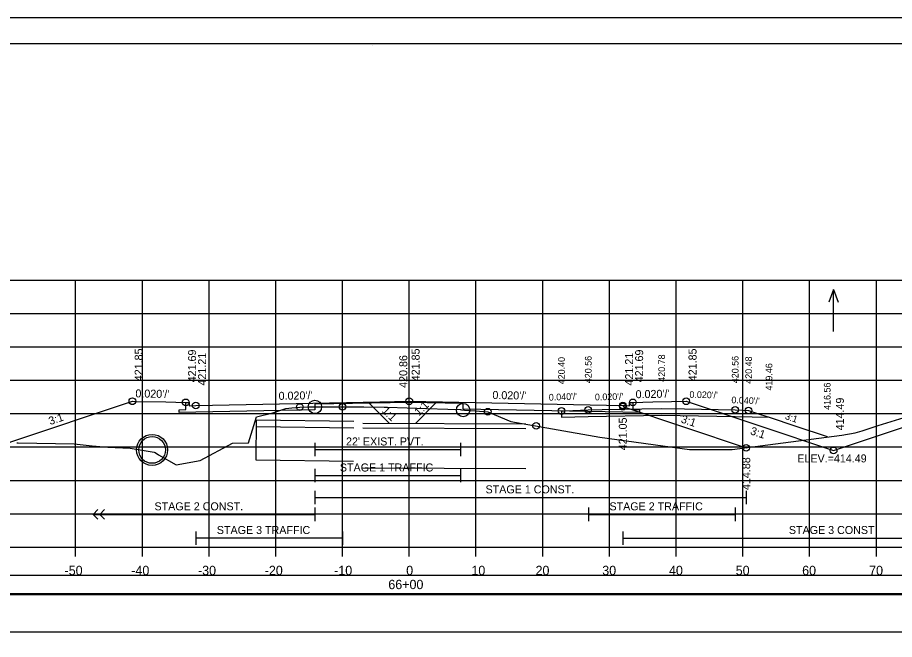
# Model space of a CAD drawing. Extents: x 1371057 to 1372761, y 380005 to 390517.
# Drawn here: x 1371502.2 to 1371633.6, y 385458.7 to 385551.9 of the extents above; entities that cross this region are included whole.
import ezdxf

# ---------------------------------------------------------------- set-up
doc = ezdxf.new("R2010")
doc.units = 0
for name, color, linetype in [('R_Alt Surface', 7, 'Continuous'), ('R_Axis', 7, 'Continuous'), ('R_Axis Annot', 7, 'Continuous'), ('R_Border', 7, 'Continuous'), ('R_Detour', 7, 'Continuous'), ('R_Draft', 7, 'Continuous'), ('R_Exist Surface', 7, 'Continuous'), ('R_Fin Surface', 7, 'Continuous'), ('R_Fin Surface Annot', 7, 'Continuous'), ('R_Grid', 7, 'Continuous'), ('R_No Plot', 7, 'Continuous'), ('R_Striping', 7, 'Continuous'), ('R_Water', 7, 'Continuous'), ('R_Water Annot', 7, 'Continuous'), ('R_Xsect Elev', 7, 'Continuous'), ('R_Xsect Slope', 7, 'Continuous')]:
    doc.layers.add(name, color=color, linetype=linetype)

msp = doc.modelspace()

# ---------------------------------------------------------------- linework, layer by layer
at = {"layer": 'R_Alt Surface'}
for points in [[(1371594.37, 385494.2), (1371594.37, 385493.12), (1371595.37, 385493.1), (1371595.37, 385492.67), (1371592.87, 385492.72), (1371568.94, 385493.2), (1371568.94, 385494.03), (1371560.87, 385494.19), (1371546.74, 385493.91), (1371546.74, 385493.08), (1371528.87, 385492.72), (1371526.37, 385492.67), (1371526.37, 385493.1), (1371527.37, 385493.12), (1371527.37, 385494.2)], [(1371546.74, 385488.14), (1371546.74, 385486.14)], [(1371568.53, 385488.14), (1371568.53, 385486.14)], [(1371546.74, 385487.14), (1371568.53, 385487.14)]]:
    msp.add_lwpolyline(points, dxfattribs=at)
at = {"layer": 'R_Axis'}
for p, q in [((1371410.87, 385472.51), (1371710.87, 385472.51)), ((1371510.87, 385471.11), (1371510.87, 385472.51)), ((1371520.87, 385471.11), (1371520.87, 385472.51)), ((1371530.87, 385471.11), (1371530.87, 385472.51)), ((1371540.87, 385471.11), (1371540.87, 385472.51)), ((1371550.87, 385471.11), (1371550.87, 385472.51)), ((1371560.87, 385471.11), (1371560.87, 385472.51)), ((1371570.87, 385471.11), (1371570.87, 385472.51)), ((1371580.87, 385471.11), (1371580.87, 385472.51)), ((1371590.87, 385471.11), (1371590.87, 385472.51)), ((1371600.87, 385471.11), (1371600.87, 385472.51)), ((1371610.87, 385471.11), (1371610.87, 385472.51)), ((1371620.87, 385471.11), (1371620.87, 385472.51)), ((1371630.87, 385471.11), (1371630.87, 385472.51))]:
    msp.add_line(p, q, dxfattribs=at)
at = {"layer": 'R_Border'}
for p, q in [((1371402.87, 385547.97), (1371719.05, 385547.97)), ((1371555.39, 385547.71), (1371555.39, 385547.71)), ((1371555.39, 385547.71), (1371555.39, 385547.71))]:
    msp.add_line(p, q, dxfattribs=at)
at = {"layer": 'R_Detour'}
for p, q in [((1371554.87, 385494.07), (1371557.86, 385491.08)), ((1371564.87, 385494.11), (1371561.83, 385491.06))]:
    msp.add_line(p, q, dxfattribs=at)
for points in [[(1371583.68, 385492.91), (1371584.23, 385492.94), (1371587.69, 385493.07), (1371589.79, 385493.11), (1371598.7, 385493.29), (1371602.12, 385493.22), (1371609.71, 385493.07), (1371610.92, 385493.02), (1371611.72, 385492.99), (1371613.49, 385492.4), (1371614.78, 385491.97), (1371618.79, 385490.64), (1371623.5, 385489.07)], [(1371583.68, 385492.91), (1371583.68, 385491.99), (1371587.69, 385492.07), (1371598.7, 385492.29), (1371609.71, 385492.07), (1371614.78, 385491.97)]]:
    msp.add_lwpolyline(points, dxfattribs=at)
msp.add_lwpolyline([(1371407.72, 385465.56), (1371714.03, 385465.56), (1371714.03, 385468.26), (1371407.72, 385468.26)], close=True, dxfattribs=at)
at = {"layer": 'R_Draft'}
msp.add_lwpolyline([(1371407.45, 385459.83), (1371713.76, 385459.83), (1371713.76, 385465.35), (1371407.45, 385465.35)], close=True, dxfattribs=at)
at = {"layer": 'R_Exist Surface'}
msp.add_lwpolyline([(1371502.08, 385488.14), (1371502.25, 385488.14), (1371510.64, 385487.96), (1371513.33, 385487.7), (1371515.69, 385487.46), (1371519.04, 385487.34), (1371522.63, 385486.76), (1371522.77, 385486.71), (1371523.29, 385486.35), (1371525.92, 385484.84), (1371529.54, 385485.47), (1371534.37, 385488.06), (1371536.78, 385488.14), (1371537.97, 385492.01), (1371540.4, 385492.62), (1371542.36, 385493.26), (1371543.26, 385493.38), (1371544.47, 385493.5), (1371545.71, 385493.51), (1371546.74, 385493.52), (1371546.74, 385493.52), (1371548.69, 385493.52), (1371551.64, 385493.53), (1371554.06, 385493.51), (1371557.12, 385493.49), (1371557.36, 385493.48), (1371557.6, 385493.47), (1371563.48, 385493.28), (1371566.63, 385493.19), (1371568.5, 385493.11), (1371568.53, 385493.11), (1371568.68, 385493.07), (1371569.15, 385493.02), (1371570.8, 385492.92), (1371572.63, 385492.8), (1371576.07, 385491.35), (1371589.44, 385488.99), (1371602.87, 385487.13), (1371605.55, 385487.15), (1371609.28, 385487.12), (1371625.67, 385489.3), (1371627.68, 385489.63), (1371628.74, 385489.91), (1371631.16, 385490.72), (1371636.99, 385492.55)], dxfattribs=at)
at = {"layer": 'R_Fin Surface'}
msp.add_lwpolyline([(1371496.65, 385486.79), (1371514.46, 385492.72), (1371519.37, 385494.36), (1371519.84, 385494.35), (1371524.37, 385494.26), (1371527.37, 385494.2), (1371527.46, 385494.2), (1371527.87, 385494.2), (1371527.88, 385493.7), (1371528.87, 385493.72), (1371528.87, 385493.72), (1371556.45, 385494.27), (1371560.87, 385494.36), (1371565.83, 385494.26), (1371592.87, 385493.72), (1371593.35, 385493.71), (1371593.87, 385493.7), (1371593.87, 385494.04), (1371593.87, 385494.2), (1371594.37, 385494.2), (1371597.37, 385494.26), (1371600.15, 385494.32), (1371602.37, 385494.36), (1371624.46, 385487), (1371629.38, 385488.64), (1371637.63, 385491.39)], dxfattribs=at)
at = {"layer": 'R_Grid'}
for p, q in [((1371410.87, 385512.51), (1371710.87, 385512.51)), ((1371510.87, 385472.51), (1371510.87, 385512.51)), ((1371520.87, 385472.51), (1371520.87, 385512.51)), ((1371530.87, 385472.51), (1371530.87, 385512.51)), ((1371540.87, 385472.51), (1371540.87, 385512.51)), ((1371550.87, 385472.51), (1371550.87, 385512.51)), ((1371560.87, 385472.51), (1371560.87, 385512.51)), ((1371570.87, 385472.51), (1371570.87, 385512.51)), ((1371580.87, 385472.51), (1371580.87, 385512.51)), ((1371590.87, 385472.51), (1371590.87, 385512.51)), ((1371600.87, 385472.51), (1371600.87, 385512.51)), ((1371610.87, 385472.51), (1371610.87, 385512.51)), ((1371620.87, 385472.51), (1371620.87, 385512.51)), ((1371630.87, 385472.51), (1371630.87, 385512.51)), ((1371410.87, 385507.51), (1371710.87, 385507.51)), ((1371410.87, 385502.51), (1371710.87, 385502.51)), ((1371410.87, 385497.51), (1371710.87, 385497.51)), ((1371410.87, 385492.51), (1371710.87, 385492.51)), ((1371410.87, 385487.51), (1371710.87, 385487.51)), ((1371410.87, 385482.51), (1371710.87, 385482.51)), ((1371410.87, 385477.51), (1371710.87, 385477.51)), ((1371410.87, 385472.51), (1371710.87, 385472.51))]:
    msp.add_line(p, q, dxfattribs=at)
at = {"layer": 'R_No Plot'}
msp.add_line((1371390.47, 385551.86), (1371723.8, 385551.86), dxfattribs=at)
for points in [[(1371390.46, 385551.86), (1371723.8, 385551.86), (1371723.8, 385338.53), (1371390.46, 385338.53)], [(1371636.79, 385547.97), (1371656.41, 385547.97), (1371656.41, 385538.09), (1371672.52, 385538.09), (1371695.72, 385538.09), (1371695.84, 385509.93), (1371719.05, 385509.93), (1371719.05, 385342.51), (1371402.87, 385342.51), (1371402.87, 385547.97)]]:
    msp.add_lwpolyline(points, close=True, dxfattribs=at)
msp.add_lwpolyline([(1371592.87, 385493.56), (1371611.36, 385487.39)], dxfattribs=at)
for centre, radius in [((1371519.37, 385494.36), 0.5), ((1371527.37, 385494.2), 0.5), ((1371528.87, 385493.72), 0.5), ((1371546.74, 385493.52), 1), ((1371560.87, 385494.36), 0.5), ((1371568.94, 385493.05), 1), ((1371592.87, 385493.72), 0.5), ((1371592.87, 385493.56), 0.5), ((1371594.37, 385494.2), 0.5), ((1371602.37, 385494.36), 0.5), ((1371544.47, 385493.5), 0.5), ((1371550.87, 385493.53), 0.5), ((1371572.63, 385492.8), 0.5), ((1371583.68, 385492.91), 0.5), ((1371587.69, 385493.07), 0.5), ((1371609.71, 385493.07), 0.5), ((1371611.72, 385492.99), 0.5), ((1371579.87, 385490.67), 0.5), ((1371522.33, 385487.07), 2.33), ((1371611.36, 385487.39), 0.5), ((1371624.46, 385487), 0.5)]:
    msp.add_circle(centre, radius, dxfattribs=at)
at = {"layer": 'R_Striping'}
for p, q in [((1371546.74, 385484.24), (1371546.74, 385482.24)), ((1371568.53, 385484.24), (1371568.53, 385482.24)), ((1371546.74, 385483.24), (1371568.53, 385483.24)), ((1371546.74, 385480.96), (1371546.74, 385478.96)), ((1371611.36, 385480.96), (1371611.36, 385478.96)), ((1371546.74, 385479.96), (1371611.36, 385479.96)), ((1371546.74, 385478.42), (1371546.74, 385476.42)), ((1371587.71, 385478.42), (1371587.71, 385476.42)), ((1371609.71, 385478.42), (1371609.71, 385476.42)), ((1371513.49, 385477.42), (1371514.19, 385478.12)), ((1371513.49, 385477.42), (1371546.74, 385477.42)), ((1371514.19, 385476.71), (1371513.49, 385477.42)), ((1371514.49, 385477.42), (1371515.19, 385478.12)), ((1371515.19, 385476.71), (1371514.49, 385477.42)), ((1371587.71, 385477.42), (1371609.71, 385477.42)), ((1371528.87, 385474.87), (1371528.87, 385472.87)), ((1371550.87, 385474.87), (1371550.87, 385472.87)), ((1371592.87, 385474.87), (1371592.87, 385472.87)), ((1371550.87, 385473.87), (1371528.87, 385473.87)), ((1371592.87, 385473.87), (1371657.5, 385473.87))]:
    msp.add_line(p, q, dxfattribs=at)
at = {"layer": 'R_Water'}
for p, q in [((1371537.92, 385491.57), (1371537.86, 385485.57)), ((1371537.92, 385491.57), (1371552.56, 385491.4)), ((1371537.91, 385490.57), (1371552.55, 385490.4)), ((1371553.9, 385490.39), (1371578.34, 385490.27)), ((1371553.91, 385491.1), (1371578.34, 385490.98)), ((1371537.86, 385485.57), (1371552.49, 385485.4)), ((1371553.87, 385484.39), (1371578.34, 385484.27))]:
    msp.add_line(p, q, dxfattribs=at)
msp.add_circle((1371522.33, 385487.07), 2, dxfattribs=at)
at = {"layer": 'R_Water Annot'}
for p, q in [((1371624.46, 385511.12), (1371623.76, 385509.2)), ((1371624.46, 385504.83), (1371624.46, 385511.12)), ((1371624.46, 385511.12), (1371625.16, 385509.2))]:
    msp.add_line(p, q, dxfattribs=at)
at = {"layer": 'R_Xsect Elev'}
msp.add_line((1371560.87, 385493.37), (1371560.87, 385503.37), dxfattribs=at)

# ---------------------------------------------------------------- texts
at = {"layer": 'R_Axis Annot'}
for s, p in [('-50', (1371509.21, 385468.31)), ('-40', (1371519.21, 385468.31)), ('-30', (1371529.21, 385468.31)), ('-20', (1371539.21, 385468.31)), ('-10', (1371549.61, 385468.31)), ('0', (1371560.41, 385468.31)), ('10', (1371570.18, 385468.31)), ('20', (1371579.79, 385468.31)), ('30', (1371589.79, 385468.31)), ('40', (1371599.79, 385468.31)), ('50', (1371609.79, 385468.31)), ('60', (1371619.75, 385468.31)), ('70', (1371629.79, 385468.31)), ('66+00', (1371557.73, 385466.21))]:
    msp.add_text(s, height=1.4, dxfattribs=at).set_placement(p)
at = {"layer": 'R_Fin Surface Annot'}
for s, rotation, p in [('420.40', 90, (1371584.18, 385496.91)), ('420.56', 90, (1371588.19, 385497.07)), ('420.78', 90, (1371599.2, 385497.29)), ('420.56', 90, (1371610.21, 385497.07)), ('420.48', 90, (1371612.22, 385496.99)), ('419.46', 90, (1371615.28, 385495.97)), ('416.56', 90, (1371624, 385493.07)), ("0.040'/'", 2.2823, (1371581.8, 385494.45)), ("0.020'/'", 1.1388, (1371588.7, 385494.5)), ("0.020'/'", 358.85, (1371602.85, 385494.88)), ("0.040'/'", 357.7065, (1371609.13, 385494.08)), ('3:1', 341.5811, (1371617.11, 385491.72))]:
    msp.add_text(s, height=1, rotation=rotation, dxfattribs=at).set_placement(p)
at = {"layer": 'R_No Plot'}
for s, rotation, p in [('421.05', 90, (1371593.47, 385487.02)), ('3:1', 341.5668, (1371601.49, 385491.21)), ('414.88', 90, (1371611.96, 385481.06))]:
    msp.add_text(s, height=1.2, rotation=rotation, dxfattribs=at).set_placement(p)
at = {"layer": 'R_Striping'}
for s, p in [('STAGE 1 TRAFFIC', (1371550.47, 385483.84)), ('STAGE 1 CONST.', (1371572.3, 385480.56)), ('STAGE 2 CONST.', (1371522.69, 385478.02)), ('STAGE 2 TRAFFIC', (1371590.87, 385478.02)), ('STAGE 3 TRAFFIC', (1371532.03, 385474.47)), ('STAGE 3 CONST.', (1371617.76, 385474.47))]:
    msp.add_text(s, height=1.2, dxfattribs=at).set_placement(p)
at = {"layer": 'R_Water'}
msp.add_text("22' EXIST. PVT.", height=1.2, dxfattribs=at).set_placement((1371551.39, 385487.74))
at = {"layer": 'R_Xsect Elev'}
for s, p in [('421.85', (1371520.92, 385497.36)), ('421.69', (1371528.92, 385497.2)), ('421.85', (1371562.42, 385497.36)), ('421.69', (1371595.92, 385497.2)), ('421.85', (1371603.92, 385497.36)), ('421.21', (1371530.42, 385496.72)), ('420.86', (1371560.57, 385496.37)), ('421.21', (1371594.42, 385496.72)), ('414.49', (1371626.01, 385490))]:
    msp.add_text(s, height=1.2, rotation=90, dxfattribs=at).set_placement(p)
msp.add_text('ELEV.=414.49', height=1.2, dxfattribs=at).set_placement((1371619.02, 385485.2))
at = {"layer": 'R_Xsect Slope'}
for s, rotation, p in [("0.020'/'", 358.8543, (1371519.82, 385494.95)), ("0.020'/'", 1.1457, (1371541.3, 385494.57)), ("0.020'/'", 358.8542, (1371573.32, 385494.71)), ("0.020'/'", 1.1458, (1371594.8, 385494.81)), ('1:1', 45, (1371562.33, 385492.09)), ('1:1', 315, (1371556.68, 385492.85)), ('3:1', 18.435, (1371507.06, 385490.79)), ('3:1', 341.5659, (1371611.88, 385489.44))]:
    msp.add_text(s, height=1.2, rotation=rotation, dxfattribs=at).set_placement(p)

doc.saveas('drawing.dxf')
